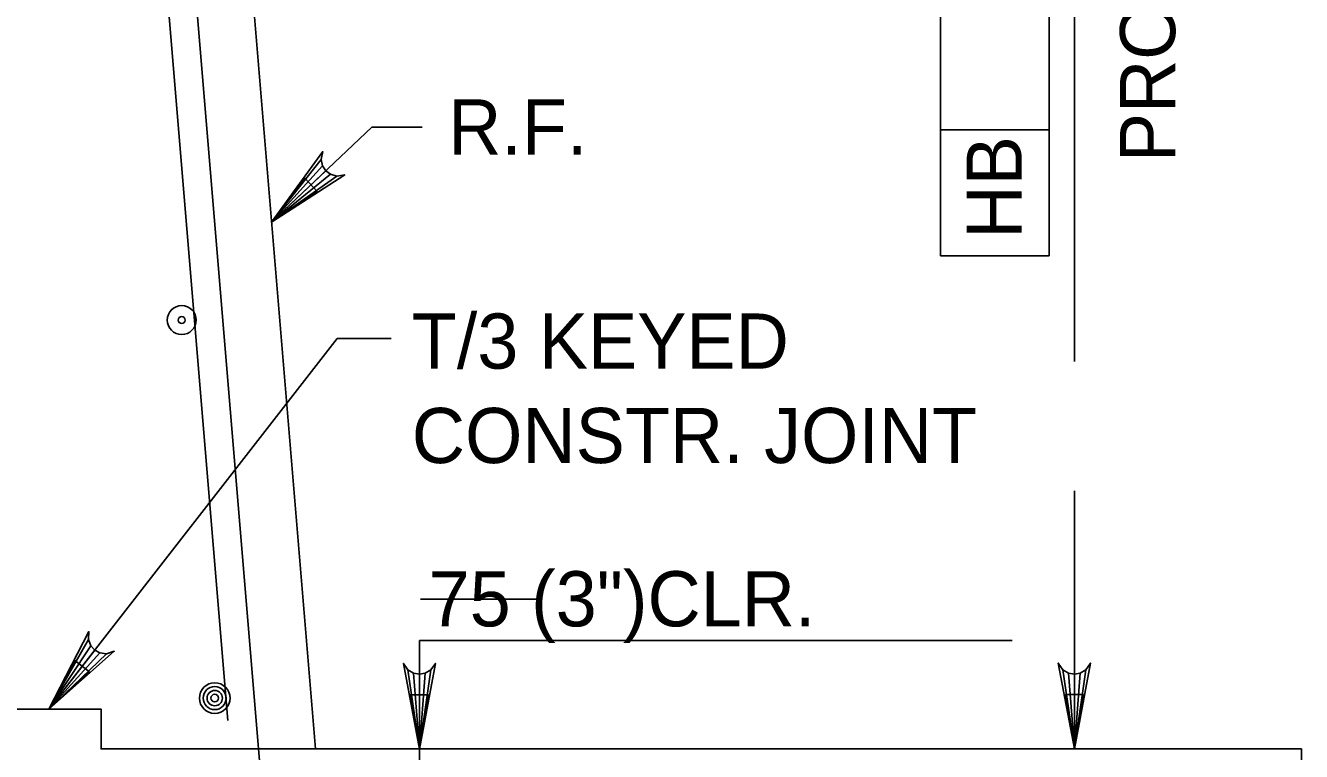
# Model space of a CAD drawing. Extents: x 179 to 454, y -271 to 54.
# Drawn here: x 237.413 to 240.189, y -96.43 to -94.851 of the extents above; entities that cross this region are included whole.
import ezdxf

# ---------------------------------------------------------------- set-up
doc = ezdxf.new("R2010")
doc.units = 0
for name, color, linetype in [('Level 3', 7, 'Continuous'), ('Level 4', 7, 'Continuous'), ('Level 41', 7, 'Continuous'), ('Level 5', 7, 'Continuous'), ('Level 6', 7, 'Continuous'), ('Level 7', 7, 'Continuous'), ('Level 9', 7, 'Continuous')]:
    doc.layers.add(name, color=color, linetype=linetype)

# ---------------------------------------------------------------- blocks, each defined once
blk = doc.blocks.new('B')
at = {"layer": 'Level 3'}
blk.add_circle((0, 0), 0.1066, dxfattribs=at)
for start, end in [(0, 180), (180, 0)]:
    blk.add_arc((0, 0), 0.026, start, end, dxfattribs=at)

msp = doc.modelspace()

# ---------------------------------------------------------------- linework, layer by layer
at = {"layer": 'Level 3'}
for p, q in [((239.6949, -95.5818), (239.6949, -93.5961)), ((239.4036, -95.0783), (239.4036, -93.9402)), ((239.6397, -93.9402), (239.6397, -95.3522)), ((237.9477, -95.2788), (238.1664, -95.0723)), ((238.1664, -95.0723), (238.2757, -95.0723)), ((239.4036, -95.3522), (239.4036, -95.0783)), ((239.6397, -95.0783), (239.4036, -95.0783)), ((239.6397, -95.3522), (239.4036, -95.3522)), ((237.4636, -96.3382), (238.0904, -95.532)), ((238.0904, -95.532), (238.2085, -95.532)), ((239.6949, -96.4246), (239.6949, -95.8637)), ((238.2697, -96.1887), (239.5597, -96.1887)), ((239.5679, -96.4247), (239.872, -96.4247))]:
    msp.add_line(p, q, dxfattribs=at)
for points in [[(237.9477, -95.2788), (238.0593, -95.1253), (238.0557, -95.1425), (238.0589, -95.1567), (238.0659, -95.1672), (238.0761, -95.1748), (238.09, -95.1788), (238.1073, -95.1762), (237.9477, -95.2788), (238.09, -95.1788), (238.0761, -95.1748), (237.9477, -95.2788), (238.0659, -95.1672), (238.0589, -95.1567), (237.9477, -95.2788), (238.0557, -95.1425)], [(237.4636, -96.3382), (237.5504, -96.1696), (237.5494, -96.187), (237.5547, -96.2005), (237.5633, -96.2099), (237.5745, -96.2158), (237.5889, -96.2177), (237.6056, -96.2124), (237.4636, -96.3382), (237.5889, -96.2177), (237.5745, -96.2158), (237.4636, -96.3382), (237.5633, -96.2099), (237.5547, -96.2005), (237.4636, -96.3382), (237.5494, -96.187)], [(238.2697, -96.425), (238.2348, -96.2386), (238.2447, -96.2529), (238.2572, -96.2603), (238.2697, -96.2625), (238.2823, -96.2603), (238.2947, -96.2529), (238.3047, -96.2386), (238.2697, -96.425), (238.2947, -96.2529), (238.2823, -96.2603), (238.2697, -96.425), (238.2697, -96.2625), (238.2572, -96.2603), (238.2697, -96.425), (238.2447, -96.2529)], [(239.6948, -96.4247), (239.6599, -96.2382), (239.6698, -96.2526), (239.6823, -96.26), (239.6948, -96.2622), (239.7073, -96.26), (239.7198, -96.2526), (239.7297, -96.2382), (239.6948, -96.4247), (239.7198, -96.2526), (239.7073, -96.26), (239.6948, -96.4247), (239.6948, -96.2622), (239.6823, -96.26), (239.6948, -96.4247), (239.6698, -96.2526)]]:
    msp.add_lwpolyline(points, dxfattribs=at)
for points in [[(238.0472, -95.2121), (238.0201, -95.1834), (237.9477, -95.2788)], [(237.5516, -96.257), (237.5205, -96.2328), (237.4636, -96.3382)], [(239.6752, -96.3066), (239.7145, -96.3066), (239.6948, -96.4247)]]:
    msp.add_lwpolyline(points, close=True, dxfattribs=at)
at = {"layer": 'Level 4'}
msp.add_line((238.2697, -96.5477), (238.2697, -96.1887), dxfattribs=at)
msp.add_lwpolyline([(238.2894, -96.3068), (238.2501, -96.3068), (238.2697, -96.425)], close=True, dxfattribs=at)
at = {"layer": 'Level 41'}
msp.add_line((238.537, -96.0987), (238.272, -96.0987), dxfattribs=at)
at = {"layer": 'Level 5'}
for p, q in [((237.7715, -94.6452), (237.9778, -97.1208)), ((237.7109, -94.6589), (237.8529, -96.3632))]:
    msp.add_line(p, q, dxfattribs=at)
for radius in [0.0333, 0.025, 0.0167, 0.00833]:
    msp.add_circle((237.8243, -96.3142), radius, dxfattribs=at)
at = {"layer": 'Level 6'}
msp.add_lwpolyline([(236.8483, -96.4247), (237.2896, -96.4247), (237.2896, -96.3382), (237.5772, -96.3382), (237.5772, -96.4247), (238.0433, -96.4247)], dxfattribs=at)
at = {"layer": 'Level 7'}
for p, q in [((240.0292, -96.425), (240.0292, -96.425)), ((240.1795, -96.425), (240.1795, -96.425))]:
    msp.add_line(p, q, dxfattribs=at)
at = {"layer": 'Level 9'}
for p, q in [((237.5865, -90.944), (238.0433, -96.4247)), ((240.189, -96.4247), (238.0433, -96.4247)), ((240.189, -97.4089), (240.189, -96.4247))]:
    msp.add_line(p, q, dxfattribs=at)

# ---------------------------------------------------------------- block references
at = {"layer": 'Level 3', "xscale": 0.29527500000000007, "yscale": 0.29527500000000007, "rotation": 90}
msp.add_blockref('B', (237.7525, -95.4919), dxfattribs=at)

# ---------------------------------------------------------------- texts
at = {"layer": 'Level 3'}
for s, p in [('PROJECTION', (239.9142, -95.1485)), ('HB', (239.5804, -95.3147))]:
    msp.add_text(s, height=0.12, rotation=90, dxfattribs=at).set_placement(p)
for s, p in [('R.F.', (238.3322, -95.1318)), ('T/3 KEYED', (238.2531, -95.5976)), ('CONSTR. JOINT', (238.2531, -95.803)), ('75 (3")CLR.', (238.2898, -96.1582))]:
    msp.add_text(s, height=0.12, dxfattribs=at).set_placement(p)

doc.saveas('drawing.dxf')
